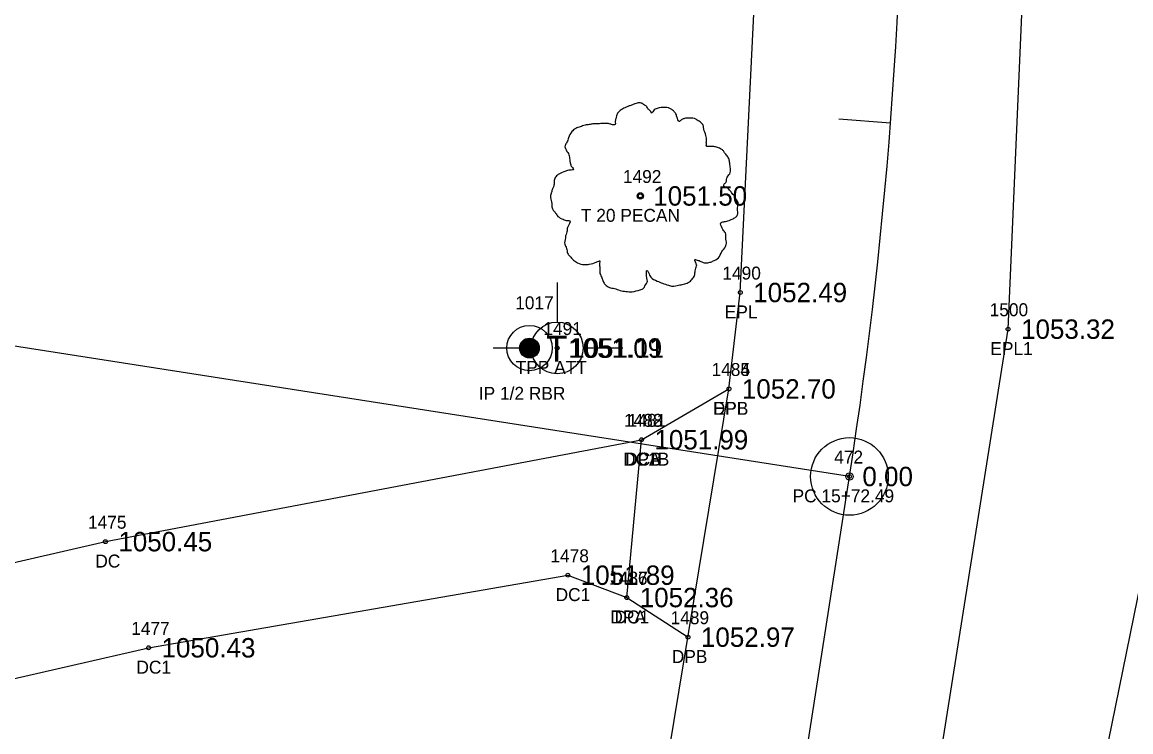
# Model space of a CAD drawing. Extents: x 1578957 to 1581675, y 1115963 to 1120391.
# Drawn here: x 1579731.3 to 1579816.9, y 1117956.4 to 1118011.2 of the extents above; entities that cross this region are included whole.
import ezdxf

# ---------------------------------------------------------------- set-up
doc = ezdxf.new("R2010")
doc.units = 0
for name, color, linetype in [('RD_EX_Conc', 7, 'Continuous'), ('RD_EX_Conc_txCode', 7, 'Continuous'), ('RD_EX_Driveway', 7, 'Continuous'), ('RD_EX_Driveway_txCode', 7, 'Continuous'), ('RD_EX_DV_Prop_txCode', 7, 'Continuous'), ('RD_EX_DV_PropPin', 7, 'Continuous'), ('RD_EX_Fence_Other', 7, 'Continuous'), ('RD_EX_Road', 7, 'Continuous'), ('RD_EX_Road_txCode', 7, 'Continuous'), ('RD_EX_TX_Conc_ELEV', 7, 'Continuous'), ('RD_EX_TX_Driveway_ELEV', 7, 'Continuous'), ('RD_EX_TX_DV_Prop_ELEV', 7, 'Continuous'), ('RD_EX_TX_Road_ELEV', 7, 'Continuous'), ('RD_EX_TX_UT_ELEV', 7, 'Continuous'), ('RD_EX_TX_VEG_ELEV', 7, 'Continuous'), ('RD_EX_UT', 7, 'Continuous'), ('RD_EX_UT_txCode', 7, 'Continuous'), ('RD_EX_VEG', 7, 'Continuous'), ('RD_EX_VEG_txCode', 7, 'Continuous'), ('RD_HC_Cl', 7, 'Continuous'), ('RD_HC_Data', 7, 'Continuous'), ('RD_HC_Data_Tic', 7, 'Continuous'), ('RD_HC_Survey_ELEV', 7, 'Continuous'), ('RD_HC_txCode', 7, 'Continuous'), ('RD_SMD_Locator', 7, 'Continuous')]:
    doc.layers.add(name, color=color, linetype=linetype)

msp = doc.modelspace()

# ---------------------------------------------------------------- linework, layer by layer
at = {"layer": 'RD_EX_Conc'}
for points in [[(1579671.774, 1117881.669), (1579714.275, 1117881.255), (1579688.963, 1117891.194), (1579669.496, 1117908.711), (1579665.9, 1117932.175), (1579669.274, 1117943.695), (1579671.6, 1117952.596), (1579671.6, 1117952.596), (1579687.267, 1117956.845), (1579704.648, 1117963.486), (1579737.686, 1117971.082), (1579779.093, 1117978.96)], [(1579766.13, 1117876.333), (1579759.962, 1117875.743), (1579740.404, 1117881.865), (1579703.901, 1117894.243), (1579686.039, 1117903.999), (1579677.342, 1117923.266), (1579681.088, 1117939.977), (1579691.372, 1117948.591), (1579705.923, 1117954.825), (1579741.024, 1117962.879), (1579773.406, 1117968.489), (1579777.959, 1117966.761), (1579779.093, 1117978.96)]]:
    msp.add_lwpolyline(points, dxfattribs=at)
at = {"layer": 'RD_EX_Driveway'}
for p, q in [((1579779.093, 1117978.96), (1579785.853, 1117982.888)), ((1579777.959, 1117966.761), (1579782.69, 1117963.702))]:
    msp.add_line(p, q, dxfattribs=at)
at = {"layer": 'RD_EX_DV_PropPin'}
for p, q in [((1579769.848, 1117985.571), (1579769.848, 1117986.519)), ((1579769.883, 1117985.53), (1579769.883, 1117986.56)), ((1579769.918, 1117985.494), (1579769.918, 1117986.596)), ((1579769.953, 1117985.463), (1579769.953, 1117986.627)), ((1579769.988, 1117985.435), (1579769.988, 1117986.655)), ((1579770.023, 1117985.41), (1579770.023, 1117986.679)), ((1579770.058, 1117985.389), (1579770.058, 1117986.701)), ((1579770.093, 1117985.369), (1579770.093, 1117986.721)), ((1579770.128, 1117985.352), (1579770.128, 1117986.738)), ((1579770.163, 1117985.337), (1579770.163, 1117986.752)), ((1579770.198, 1117985.324), (1579770.198, 1117986.765)), ((1579770.233, 1117985.313), (1579770.233, 1117986.776)), ((1579770.268, 1117985.304), (1579770.268, 1117986.786)), ((1579770.303, 1117985.297), (1579770.303, 1117986.793)), ((1579770.338, 1117985.291), (1579770.338, 1117986.799)), ((1579770.373, 1117985.287), (1579770.373, 1117986.803)), ((1579770.408, 1117985.285), (1579770.408, 1117986.805)), ((1579770.443, 1117985.284), (1579770.443, 1117986.806)), ((1579770.478, 1117985.285), (1579770.478, 1117986.805)), ((1579770.513, 1117985.287), (1579770.513, 1117986.803)), ((1579770.548, 1117985.291), (1579770.548, 1117986.799)), ((1579770.583, 1117985.297), (1579770.583, 1117986.793)), ((1579770.618, 1117985.304), (1579770.618, 1117986.786)), ((1579770.653, 1117985.313), (1579770.653, 1117986.776)), ((1579770.688, 1117985.324), (1579770.688, 1117986.765)), ((1579770.723, 1117985.337), (1579770.723, 1117986.752)), ((1579770.758, 1117985.352), (1579770.758, 1117986.738)), ((1579770.793, 1117985.369), (1579770.793, 1117986.721)), ((1579770.828, 1117985.389), (1579770.828, 1117986.701)), ((1579770.863, 1117985.41), (1579770.863, 1117986.679)), ((1579770.898, 1117985.435), (1579770.898, 1117986.655)), ((1579770.933, 1117985.463), (1579770.933, 1117986.627)), ((1579770.968, 1117985.494), (1579770.968, 1117986.596)), ((1579771.003, 1117985.53), (1579771.003, 1117986.56)), ((1579771.038, 1117985.571), (1579771.038, 1117986.519)), ((1579769.707, 1117985.849), (1579769.707, 1117986.241)), ((1579769.742, 1117985.747), (1579769.742, 1117986.343)), ((1579769.778, 1117985.675), (1579769.778, 1117986.414)), ((1579769.813, 1117985.618), (1579769.813, 1117986.471)), ((1579771.073, 1117985.618), (1579771.073, 1117986.471)), ((1579771.108, 1117985.675), (1579771.108, 1117986.414)), ((1579771.143, 1117985.747), (1579771.143, 1117986.343)), ((1579771.178, 1117985.849), (1579771.178, 1117986.241))]:
    msp.add_line(p, q, dxfattribs=at)
for radius in [1.75, 0.761]:
    msp.add_circle((1579770.443, 1117986.045), radius, dxfattribs=at)
at = {"layer": 'RD_EX_Fence_Other'}
msp.add_lwpolyline([(1579823.104, 1118041.087), (1579819.64, 1117977.762), (1579811.21, 1117936.274), (1579806.912, 1117888.201), (1579805.65, 1117872.977), (1579810.216, 1117834.804), (1579821.355, 1117805.105), (1579835.234, 1117784.194), (1579851.403, 1117768.05), (1579868.554, 1117757.557), (1579908.33, 1117744.227), (1579949.735, 1117742.637), (1579998.853, 1117745.107), (1580033.637, 1117749.157), (1580057.075, 1117744.228), (1580092.078, 1117730.794), (1580117.524, 1117724.619), (1580141.715, 1117727.925), (1580159.983, 1117735.31), (1580192.445, 1117760.446), (1580226.972, 1117787.769), (1580271.309, 1117822.486), (1580302.096, 1117858.032)], dxfattribs=at)
at = {"layer": 'RD_EX_Road'}
for points in [[(1580132.914, 1117689.949), (1580126.197, 1117690.713), (1580104.514, 1117701.773), (1580054.231, 1117722.915), (1579999.655, 1117728.645), (1579947.034, 1117725.641), (1579902.617, 1117727.901), (1579859.282, 1117741.23), (1579828.335, 1117764.868), (1579804.422, 1117802.726), (1579793.197, 1117845.912), (1579792.758, 1117891.982), (1579799.628, 1117938.215), (1579807.414, 1117987.508), (1579809.684, 1118039.768), (1579804.464, 1118093.359), (1579794.793, 1118143.944)], [(1580121.995, 1117647.598), (1580119.902, 1117658.172), (1580108.554, 1117670.894), (1580093.888, 1117680.496), (1580047.657, 1117700.115), (1579998.943, 1117706.513), (1579949.017, 1117704.446), (1579899.181, 1117706.754), (1579851.312, 1117721.596), (1579810.789, 1117752.923), (1579804.028, 1117759.706), (1579792.304, 1117778.187), (1579787.439, 1117787.947), (1579779.119, 1117811.184), (1579772.603, 1117842.297), (1579771.808, 1117848.588), (1579770.145, 1117878.236), (1579771.725, 1117892.019), (1579778.922, 1117940.842), (1579785.853, 1117982.888), (1579786.73, 1117990.339), (1579789.156, 1118040.245), (1579783.452, 1118089.738), (1579774.288, 1118139.394)]]:
    msp.add_lwpolyline(points, dxfattribs=at)
at = {"layer": 'RD_EX_UT'}
for p, q in [((1579772.581, 1117991.122), (1579772.581, 1117988.052)), ((1579767.65, 1117986.067), (1579770.581, 1117986.067)), ((1579774.58, 1117986.067), (1579777.65, 1117986.067))]:
    msp.add_line(p, q, dxfattribs=at)
msp.add_circle((1579772.581, 1117986.052), 2, dxfattribs=at)
at = {"layer": 'RD_EX_VEG'}
for centre, radius in [((1579779.005, 1117997.804), 0.25), ((1579778.993, 1117997.785), 0.0001)]:
    msp.add_circle(centre, radius, dxfattribs=at)
for points in [[(1579779.137, 1118004.971), (1579778.837, 1118004.996), (1579778.513, 1118004.896), (1579778.263, 1118004.796), (1579778.038, 1118004.721), (1579777.813, 1118004.621), (1579777.513, 1118004.446), (1579777.288, 1118004.246), (1579777.163, 1118003.997), (1579777.113, 1118003.772), (1579777.063, 1118003.497), (1579777.063, 1118003.322), (1579776.938, 1118003.297), (1579776.788, 1118003.322), (1579776.538, 1118003.397), (1579776.289, 1118003.397), (1579776.039, 1118003.397), (1579775.689, 1118003.372), (1579775.339, 1118003.372), (1579775.064, 1118003.322), (1579774.739, 1118003.272), (1579774.364, 1118003.147), (1579774.015, 1118003.022), (1579773.715, 1118002.772), (1579773.465, 1118002.297), (1579773.34, 1118001.947), (1579773.19, 1118001.698), (1579773.34, 1118001.248), (1579773.515, 1118000.898), (1579773.54, 1118000.698), (1579773.615, 1118000.273), (1579773.715, 1118000.048), (1579773.84, 1117999.848), (1579773.765, 1117999.823), (1579773.39, 1117999.773), (1579773.09, 1117999.673), (1579772.665, 1117999.449), (1579772.44, 1117999.224), (1579772.34, 1117998.899), (1579772.315, 1117998.549), (1579772.215, 1117998.349), (1579772.14, 1117998.074), (1579772.115, 1117997.999), (1579772.065, 1117997.674), (1579772.165, 1117997.224), (1579772.19, 1117996.875), (1579772.315, 1117996.65), (1579772.465, 1117996.475), (1579772.64, 1117996.225), (1579773.04, 1117996), (1579773.365, 1117995.9), (1579773.565, 1117995.875), (1579773.39, 1117995.375), (1579773.34, 1117995.025), (1579773.215, 1117994.626), (1579773.215, 1117994.551), (1579773.165, 1117994.076), (1579773.315, 1117993.751), (1579773.39, 1117993.376), (1579773.565, 1117993.151), (1579773.84, 1117992.851), (1579774.164, 1117992.627), (1579774.664, 1117992.502), (1579775.064, 1117992.527), (1579775.639, 1117992.701), (1579775.889, 1117992.776), (1579775.864, 1117992.602), (1579775.889, 1117992.227), (1579775.889, 1117991.802), (1579776.039, 1117991.477), (1579776.139, 1117991.202), (1579776.289, 1117990.952), (1579776.613, 1117990.727), (1579777.013, 1117990.652), (1579777.438, 1117990.502), (1579777.888, 1117990.427), (1579778.388, 1117990.402), (1579778.987, 1117990.552), (1579779.262, 1117990.677), (1579779.362, 1117990.852), (1579779.562, 1117991.227), (1579779.512, 1117991.452), (1579779.537, 1117992.052), (1579779.637, 1117991.877), (1579779.812, 1117991.527), (1579780.312, 1117991.227), (1579780.712, 1117991.052), (1579781.186, 1117990.902), (1579781.486, 1117990.827), (1579781.961, 1117990.902), (1579782.336, 1117990.977), (1579782.711, 1117991.102), (1579783.011, 1117991.377), (1579783.186, 1117991.652), (1579783.236, 1117991.927), (1579783.31, 1117992.302), (1579783.36, 1117992.477)], [(1579783.36, 1117992.477), (1579783.286, 1117992.652), (1579783.236, 1117992.901), (1579783.31, 1117992.876), (1579783.485, 1117992.826), (1579783.76, 1117992.701), (1579783.985, 1117992.627), (1579784.31, 1117992.652), (1579784.585, 1117992.751), (1579785.035, 1117993.026), (1579785.31, 1117993.501), (1579785.584, 1117993.901), (1579785.659, 1117994.226), (1579785.609, 1117994.451), (1579785.584, 1117994.95), (1579785.385, 1117995.2), (1579785.335, 1117995.325), (1579785.235, 1117995.725), (1579785.31, 1117995.775), (1579785.584, 1117995.825), (1579785.959, 1117995.95), (1579786.234, 1117996.075), (1579786.459, 1117996.25), (1579786.534, 1117996.475), (1579786.509, 1117996.875), (1579786.559, 1117997.274), (1579786.484, 1117997.424), (1579786.384, 1117997.574), (1579786.309, 1117997.774), (1579786.159, 1117997.924), (1579786.059, 1117998.074), (1579785.959, 1117998.174), (1579785.834, 1117998.324), (1579785.659, 1117998.449), (1579785.51, 1117998.499), (1579785.46, 1117998.649), (1579785.609, 1117998.849), (1579785.659, 1117998.949), (1579785.684, 1117999.174), (1579785.909, 1117999.523), (1579785.959, 1117999.923), (1579785.909, 1118000.348), (1579785.859, 1118000.623), (1579785.709, 1118000.898), (1579785.51, 1118001.148), (1579785.385, 1118001.323), (1579785.21, 1118001.448), (1579784.885, 1118001.573), (1579784.635, 1118001.623), (1579784.285, 1118001.623), (1579784.085, 1118001.673), (1579784.11, 1118001.723), (1579784.11, 1118001.872), (1579784.11, 1118002.147), (1579784.035, 1118002.597), (1579783.885, 1118003.097), (1579783.885, 1118003.122), (1579783.785, 1118003.372), (1579783.56, 1118003.572), (1579783.385, 1118003.672), (1579783.186, 1118003.797), (1579782.936, 1118003.822), (1579782.636, 1118003.822), (1579782.361, 1118003.772), (1579782.161, 1118003.672), (1579781.986, 1118003.547), (1579781.911, 1118003.697), (1579781.811, 1118003.997), (1579781.761, 1118004.146), (1579781.611, 1118004.321), (1579781.386, 1118004.521), (1579780.936, 1118004.646), (1579780.312, 1118004.571), (1579780.012, 1118004.371), (1579779.862, 1118004.196), (1579779.812, 1118004.321), (1579779.612, 1118004.521), (1579779.512, 1118004.696), (1579779.337, 1118004.821), (1579779.187, 1118004.921), (1579779.087, 1118004.971)]]:
    msp.add_spline(points, degree=3, dxfattribs=at)
at = {"layer": 'RD_HC_Cl'}
msp.add_line((1579781.145, 1117886.379), (1579795.16, 1117976.12), dxfattribs=at)
msp.add_arc((1579449.538, 1118030.097), 349.811, 351.12359, 10.58909, dxfattribs=at)
at = {"layer": 'RD_HC_Data'}
msp.add_line((1579795.16, 1117976.12), (1579679.868, 1117994.126), dxfattribs=at)
for radius in [3, 0.282]:
    msp.add_circle((1579795.16, 1117976.12), radius, dxfattribs=at)
at = {"layer": 'RD_HC_Data_Tic'}
msp.add_line((1579798.332, 1118003.437), (1579794.344, 1118003.742), dxfattribs=at)
at = {"layer": 'RD_SMD_Locator'}
for centre in [(1579779.005, 1117997.804), (1579786.73, 1117990.339), (1579807.414, 1117987.508), (1579770.443, 1117986.045), (1579772.581, 1117986.052), (1579785.853, 1117982.888), (1579785.853, 1117982.888), (1579779.093, 1117978.96), (1579779.093, 1117978.96), (1579779.093, 1117978.96), (1579795.16, 1117976.12), (1579737.686, 1117971.082), (1579773.406, 1117968.489), (1579777.959, 1117966.761), (1579777.959, 1117966.761), (1579782.69, 1117963.702), (1579741.024, 1117962.879)]:
    msp.add_circle(centre, 0.15, dxfattribs=at)

# ---------------------------------------------------------------- texts
at = {"layer": 'RD_EX_Conc_txCode'}
for s, p in [('1488', (1579777.747, 1117979.96)), ('1481', (1579778.03, 1117979.96)), ('DC1B', (1579777.676, 1117976.96)), ('DCB', (1579777.841, 1117976.96)), ('1475', (1579736.339, 1117972.082)), ('1478', (1579772.06, 1117969.489)), ('DC', (1579736.906, 1117969.082)), ('1486', (1579776.588, 1117967.761)), ('DC1', (1579772.462, 1117966.489)), ('DC1', (1579777.014, 1117964.761)), ('1477', (1579739.677, 1117963.879)), ('DC1', (1579740.079, 1117960.879))]:
    msp.add_text(s, height=1, dxfattribs=at).set_placement(p)
at = {"layer": 'RD_EX_Driveway_txCode'}
for s, p in [('1484', (1579784.506, 1117983.888)), ('DPB', (1579784.601, 1117980.888)), ('1482', (1579777.747, 1117979.96)), ('DPA', (1579777.825, 1117976.96)), ('1487', (1579776.612, 1117967.761)), ('DPA', (1579776.691, 1117964.761)), ('1489', (1579781.344, 1117964.702)), ('DPB', (1579781.438, 1117961.702))]:
    msp.add_text(s, height=1, dxfattribs=at).set_placement(p)
at = {"layer": 'RD_EX_DV_Prop_txCode'}
for s, p in [('1017', (1579769.34, 1117989.045)), ('IP 1/2 RBR', (1579766.529, 1117982.045))]:
    msp.add_text(s, height=1, dxfattribs=at).set_placement(p)
at = {"layer": 'RD_EX_Road_txCode'}
for s, p in [('1490', (1579785.344, 1117991.339)), ('EPL', (1579785.525, 1117988.339)), ('1500', (1579805.988, 1117988.508)), ('EPL1', (1579806.044, 1117985.508)), ('1485', (1579784.506, 1117983.888)), ('EPL', (1579784.648, 1117980.888))]:
    msp.add_text(s, height=1, dxfattribs=at).set_placement(p)
at = {"layer": 'RD_EX_TX_Conc_ELEV'}
for s, p in [('1051.99', (1579780.093, 1117978.21)), ('1051.99', (1579780.093, 1117978.21)), ('1050.45', (1579738.686, 1117970.332)), ('1051.89', (1579774.406, 1117967.739)), ('1052.36', (1579778.959, 1117966.011)), ('1050.43', (1579742.024, 1117962.129))]:
    msp.add_text(s, height=1.5, dxfattribs=at).set_placement(p)
at = {"layer": 'RD_EX_TX_Driveway_ELEV'}
for s, p in [('1052.70', (1579786.853, 1117982.138)), ('1051.99', (1579780.093, 1117978.21)), ('1052.36', (1579778.959, 1117966.011)), ('1052.97', (1579783.69, 1117962.952))]:
    msp.add_text(s, height=1.5, dxfattribs=at).set_placement(p)
at = {"layer": 'RD_EX_TX_DV_Prop_ELEV'}
msp.add_text('1051.09', height=1.5, dxfattribs=at).set_placement((1579773.443, 1117985.295))
at = {"layer": 'RD_EX_TX_Road_ELEV'}
for s, p in [('1052.49', (1579787.73, 1117989.589)), ('1053.32', (1579808.414, 1117986.758)), ('1052.70', (1579786.853, 1117982.138))]:
    msp.add_text(s, height=1.5, dxfattribs=at).set_placement(p)
at = {"layer": 'RD_EX_TX_UT_ELEV'}
msp.add_text('1051.11', height=1.5, dxfattribs=at).set_placement((1579773.581, 1117985.302))
at = {"layer": 'RD_EX_TX_VEG_ELEV'}
msp.add_text('1051.50', height=1.5, dxfattribs=at).set_placement((1579780.005, 1117997.054))
at = {"layer": 'RD_EX_UT'}
msp.add_text('T', height=2, dxfattribs=at).set_placement((1579771.731, 1117985.005))
at = {"layer": 'RD_EX_UT_txCode'}
for s, p in [('1491', (1579771.518, 1117987.052)), ('TPP ATT', (1579769.376, 1117984.052))]:
    msp.add_text(s, height=1, dxfattribs=at).set_placement(p)
at = {"layer": 'RD_EX_VEG_txCode'}
for s, p in [('1492', (1579777.659, 1117998.804)), ('T 20 PECAN', (1579774.415, 1117995.804))]:
    msp.add_text(s, height=1, dxfattribs=at).set_placement(p)
at = {"layer": 'RD_HC_Survey_ELEV'}
msp.add_text('0.00', height=1.5, dxfattribs=at).set_placement((1579796.16, 1117975.37))
at = {"layer": 'RD_HC_txCode'}
for s, p in [('472', (1579793.979, 1117977.12)), ('PC 15+72.49', (1579790.767, 1117974.12))]:
    msp.add_text(s, height=1, dxfattribs=at).set_placement(p)

doc.saveas('drawing.dxf')
